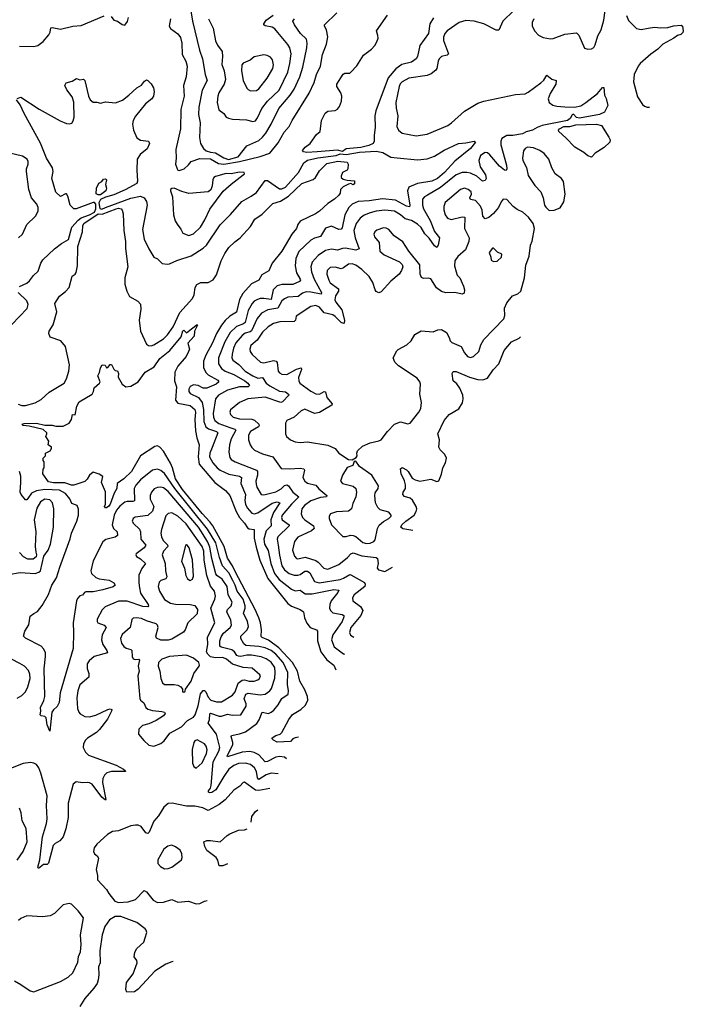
# Model space of a CAD drawing. Extents: x 1468344 to 1613994, y 525695 to 643861.
# Tile 420 of 427: x 1600407 to 1605893, y 617182 to 625318. Entities that reach past the tile are written whole.
import ezdxf

# ---------------------------------------------------------------- set-up
doc = ezdxf.new("R2010")
doc.units = 0

msp = doc.modelspace()

# ---------------------------------------------------------------- linework, layer by layer
at = {"layer": '0CON10XD'}
for points in [[(1601814.6, 625445), (1601834.7, 625305), (1601893.4, 625065), (1601918.2, 624995), (1601939.6, 624865), (1601956.2, 624815), (1601914.1, 624735), (1601886.8, 624595), (1601884.7, 624535), (1601899.6, 624465), (1601893.3, 624345), (1601900.9, 624295), (1601926.4, 624255), (1601949.1, 624235), (1601985, 624222.5), (1602025, 624218.9), (1602095, 624175.6), (1602134.1, 624164.1), (1602211.8, 624185), (1602284, 624276), (1602385, 624320), (1602413.9, 624346.1), (1602440.9, 624379.1), (1602486, 624454), (1602550, 624585), (1602644, 624695), (1602676, 624744), (1602722.7, 624845), (1602747.1, 624925), (1602781.2, 625085), (1602784, 625124), (1602776.8, 625156.8), (1602729.6, 625205), (1602680, 625275), (1602665.7, 625305), (1602680, 625325)], [(1600675, 625252.9), (1600745, 625238.5), (1600845, 625265.6), (1600915, 625271.4), (1601105, 625350)], [(1601652.5, 625325), (1601643.6, 625263.6), (1601652.5, 625245), (1601715, 625201.2), (1601735, 625171.2), (1601746.7, 625125), (1601750.9, 625030.9), (1601780.9, 624975), (1601790.4, 624935), (1601783.4, 624846.6), (1601760.8, 624775), (1601767.5, 624685), (1601740, 624575), (1601737.1, 624415), (1601696.7, 624245), (1601700.5, 624175), (1601695.4, 624125), (1601707.7, 624085), (1601714.8, 624074.8), (1601725, 624072.4), (1601767.5, 624085), (1601801.9, 624118.1), (1601825, 624147.5), (1601895, 624170), (1601985, 624168.2), (1602050.8, 624130.8), (1602095, 624124.8), (1602225, 624147), (1602395, 624186.7), (1602475, 624216.5), (1602545, 624301.4), (1602592.2, 624387.8), (1602635.6, 624435), (1602659.5, 624485), (1602799.4, 624710.6), (1602841.3, 624798.7), (1602861.8, 624865), (1602892.7, 624935), (1602909.2, 625029.2), (1602944.2, 625115), (1602954.3, 625175.7), (1602942.5, 625235), (1602925.7, 625265), (1602926.9, 625275), (1603030, 625375)], [(1601967.7, 625325), (1602005, 625248.8), (1602024.6, 625144.6), (1602043.3, 625106.7), (1602080.6, 625055), (1602084.5, 625015), (1602078.6, 624948.6), (1602096.9, 624895), (1602109.6, 624825), (1602098.5, 624785), (1602054.5, 624715), (1602044.5, 624685), (1602040, 624635), (1602054.3, 624574.3), (1602095, 624544), (1602115, 624513.3), (1602133, 624503), (1602165, 624496), (1602280.6, 624490.6), (1602335, 624476.5), (1602355, 624483.3), (1602373.8, 624506.2), (1602409.1, 624585), (1602454.8, 624645.2), (1602553.3, 624735), (1602625, 624885.7), (1602641.1, 624955), (1602650.3, 625035), (1602640.4, 625085), (1602624.2, 625114.2), (1602542.3, 625212.3), (1602515, 625242.7), (1602495.2, 625255.2), (1602435, 625268.6), (1602426, 625275), (1602424.3, 625285), (1602445.5, 625315), (1602503.2, 625356.8)], [(1604490.8, 625395), (1604400.8, 625305), (1604369.1, 625230.9), (1604345, 625231.1), (1604245, 625285.2), (1604165.2, 625305.2), (1604095, 625312.1), (1604040, 625295), (1603940.6, 625225), (1603920.9, 625205), (1603910.8, 625175), (1603911.1, 625145), (1603951.4, 625035), (1603941.2, 625025), (1603895, 625013.1), (1603874.6, 624995.4), (1603865.5, 624974.5), (1603856.7, 624915), (1603848.2, 624901.8), (1603808.2, 624871.8), (1603775, 624857.3), (1603623.8, 624835), (1603569.4, 624805), (1603553, 624787), (1603545, 624766.7), (1603515.5, 624635), (1603518.3, 624588.3), (1603532.5, 624525), (1603524, 624435), (1603538.8, 624405), (1603569.7, 624379.7), (1603685, 624359.4), (1603775, 624372.5), (1603945.3, 624444.7), (1603977.1, 624465), (1604085, 624562.5), (1604195, 624628.1), (1604245, 624644.4), (1604505, 624701.1), (1604585, 624705.6), (1604611.4, 624718.6), (1604715, 624796), (1604740.3, 624819.7), (1604765, 624860), (1604805, 624826), (1604842.5, 624815), (1604838.6, 624785), (1604792, 624708), (1604775.6, 624665), (1604783.3, 624635), (1604815, 624612.9), (1604846.3, 624603.7), (1604915, 624596.9), (1604995, 624596), (1605045, 624607.1), (1605087.2, 624632.8), (1605185, 624709.2), (1605225, 624756.7), (1605235, 624757.5), (1605241.2, 624695), (1605255.8, 624665.8), (1605268.3, 624608.3), (1605242.5, 624555), (1605200.8, 624535), (1605035, 624503.7), (1605009.9, 624509.9), (1604985, 624536.2), (1604975, 624531.2), (1604958.3, 624501.7), (1604935, 624486.2), (1604725, 624444.3), (1604685, 624426.7), (1604647.5, 624405), (1604595, 624390.8), (1604565, 624375.5), (1604485, 624360), (1604435, 624359.8), (1604394.2, 624335), (1604385.3, 624315), (1604384.8, 624284.8), (1604430.7, 624115), (1604433.4, 624086.6), (1604427.5, 624072.5), (1604415, 624074.4), (1604375, 624107.3), (1604295, 624202.5), (1604275, 624217.3), (1604255, 624220), (1604217.5, 624195), (1604203.5, 624155), (1604215, 624103.1), (1604257.2, 624035), (1604262.4, 624005), (1604255, 623988.5), (1604234.4, 623985), (1604185.6, 624025.6), (1604135, 624049.5), (1604103.3, 624056.7), (1604065, 624055.4), (1604015, 624035.4), (1603885, 623930.3), (1603778, 623868), (1603754.3, 623855), (1603737.8, 623835), (1603736.2, 623785), (1603745, 623754.3), (1603799.7, 623659.7), (1603837.5, 623567.5), (1603878.5, 623515), (1603867.7, 623455), (1603855, 623436.2), (1603835, 623450), (1603792, 623512), (1603757.2, 623547.3), (1603725, 623600.9), (1603695, 623628.8), (1603645, 623659.4), (1603593.3, 623673.3), (1603555, 623705.3), (1603505, 623734.7), (1603425.8, 623744.2), (1603355, 623735.8), (1603305, 623722.8), (1603255, 623702.7), (1603221.7, 623678.3), (1603188.2, 623635), (1603170.3, 623575), (1603179.7, 623515), (1603214.3, 623425), (1603185, 623414.8), (1603100.9, 623429.1), (1603075, 623428.7), (1603035, 623413.8), (1602985, 623422.3), (1602935, 623411.9), (1602875, 623370.8), (1602825.2, 623314.8), (1602813.1, 623275), (1602819, 623235), (1602841.6, 623175), (1602901.3, 623065), (1602899.7, 623050.3), (1602815, 623067.4), (1602775, 623068.7), (1602745, 623057.8), (1602709.6, 623030.4), (1602625, 623024.1), (1602595, 623012.2), (1602575, 622995.4), (1602541.8, 622935), (1602459.3, 622920.7), (1602406.7, 622893.3), (1602370.1, 622849.9), (1602322, 622748), (1602310.9, 622739.1), (1602272.3, 622727.7), (1602245, 622709.2), (1602195, 622646.9), (1602175.8, 622605), (1602162.4, 622555), (1602161.1, 622525), (1602170, 622505), (1602219.6, 622469.6), (1602272.3, 622415), (1602335, 622374.2), (1602375, 622356.9), (1602415, 622361.5), (1602444.7, 622315), (1602475, 622293.2), (1602555, 622248.7), (1602605, 622242.2), (1602628.6, 622225), (1602632.5, 622215), (1602578.9, 622161.1), (1602565, 622154.6), (1602435, 622197.8), (1602293.8, 622185), (1602225.3, 622154.7), (1602148.9, 622095), (1602144.4, 622075), (1602148.9, 622055), (1602170.8, 622035), (1602225, 622019.5), (1602325, 622018), (1602347.8, 622007.8), (1602383.3, 621975), (1602386.9, 621965), (1602381.4, 621955), (1602314.5, 621915), (1602297.3, 621885), (1602299.2, 621845), (1602311.8, 621805), (1602325, 621781.9), (1602348, 621762), (1602415, 621732), (1602498.6, 621705), (1602568.3, 621608.3), (1602635.4, 621605.4), (1602725, 621612.5), (1602755.4, 621605.4), (1602762, 621595), (1602748.9, 621535), (1602765, 621504.3), (1602785, 621487.5), (1602855, 621471.1), (1602881, 621441), (1602946, 621385), (1602942.5, 621375), (1602895, 621370.4), (1602815, 621342.4), (1602760.4, 621305), (1602740, 621275), (1602734.6, 621235), (1602743.8, 621205), (1602762.9, 621185), (1602834.6, 621135), (1602840.4, 621115), (1602818.1, 621095), (1602706.7, 621043.3), (1602679.5, 621005), (1602663.1, 620935), (1602680, 620885), (1602695, 620867.1), (1602705, 620863.1), (1602765.7, 620875.7), (1602855, 620850), (1602875.6, 620835.6), (1602921.4, 620785), (1602955, 620776.9), (1603044.2, 620815.8), (1603116.2, 620873.8), (1603145, 620904.5), (1603165, 620912.7), (1603235, 620887.3), (1603354.6, 620874.6), (1603364.5, 620864.5), (1603371.1, 620825), (1603361.2, 620785), (1603373.3, 620773.3), (1603425, 620758.1), (1603488.9, 620794.2)], [(1602781.3, 624221.3), (1602753.8, 624225), (1602745, 624236.7), (1602766.4, 624263.6), (1602809.2, 624295), (1602860.5, 624369.5), (1602892, 624395), (1602901.5, 624485), (1602933, 624547), (1602955, 624563.1), (1603015, 624566.9), (1603035, 624578.6), (1603050.5, 624599.5), (1603067.7, 624645), (1603069.6, 624685), (1603061.5, 624715), (1603030, 624765), (1603030, 624785), (1603082, 624868), (1603095, 624875.7), (1603135, 624875.8), (1603145, 624884.2), (1603195, 624936.7), (1603249.1, 625025), (1603315.6, 625074.4), (1603343.8, 625106.2), (1603360.8, 625135), (1603369.2, 625165), (1603368.8, 625188.8), (1603356, 625225), (1603447.5, 625355)], [(1604657.1, 625325), (1604644.2, 625295), (1604644, 625265), (1604665, 625223.3), (1604695, 625191.2), (1604735, 625171.2), (1604795, 625159.2), (1604818.3, 625161.7), (1604912.4, 625197.6), (1605009.1, 625209.1), (1605030.3, 625190.3), (1605075, 625082.5), (1605105, 625073.8), (1605135, 625077.5), (1605153, 625087), (1605165, 625110), (1605185.7, 625185), (1605214.6, 625235.4), (1605237.3, 625315), (1605246.5, 625395)], [(1605423.8, 625353.8), (1605441.1, 625311.1), (1605505, 625244.2), (1605545, 625235.7), (1605603.3, 625246.7), (1605655, 625257.5), (1605705, 625252), (1605765.8, 625254.2), (1605812.3, 625267.7), (1605875, 625272.5), (1605887.5, 625265), (1605893.3, 625225), (1605888.8, 625211.2), (1605873.6, 625196.4), (1605845, 625186.2), (1605816.2, 625165), (1605725, 625117.1), (1605683.3, 625075), (1605625, 625032.5), (1605536.9, 624955), (1605521.1, 624935), (1605487.5, 624865), (1605480.5, 624805), (1605515, 624681.2), (1605555, 624618), (1605572.6, 624602.6), (1605595.4, 624595.4), (1605613.2, 624594)], [(1601163.8, 625345), (1601185, 625313.3), (1601215, 625306.7), (1601255, 625277.5), (1601275, 625272.5), (1601297.7, 625302.3), (1601307.1, 625335)], [(1603827, 625333), (1603798.6, 625285), (1603785.3, 625204.7), (1603716.2, 625103.8), (1603696.2, 625015), (1603685.9, 624994.1), (1603645, 624968.4), (1603565, 624948.9), (1603516.9, 624913.1), (1603452.8, 624837.2), (1603350.4, 624565), (1603342.3, 624525), (1603346, 624426), (1603337.3, 624365), (1603338.2, 624315), (1603330, 624295), (1603292.2, 624277.8), (1603226.8, 624263.2), (1603105, 624250.2), (1603075, 624229.6), (1603035, 624239.2), (1602865, 624224.8), (1602781.3, 624221.3)], [(1600405, 625098), (1600525, 625096.5), (1600555.9, 625104.1), (1600601.7, 625138.3), (1600647.4, 625192.6), (1600658.5, 625215), (1600665, 625250), (1600675, 625252.9)], [(1602315, 624730), (1602365, 624733.1), (1602385, 624747.1), (1602452.2, 624835), (1602500.5, 624915), (1602504.4, 624944.4), (1602497.2, 624987.2), (1602479.1, 625009.1), (1602452.4, 625022.4), (1602425, 625026.7), (1602345, 625012), (1602311.2, 624985), (1602255, 624959.4), (1602242.5, 624945), (1602240.4, 624895), (1602253.5, 624815), (1602283.6, 624753.6), (1602295, 624740), (1602315, 624730)], [(1600385, 624666.7), (1600415, 624678.8), (1600568.8, 624578.8), (1600741.7, 624481.7), (1600795, 624460.8), (1600815, 624458), (1600836.6, 624463.4), (1600848.7, 624481.3), (1600856.6, 624513.4), (1600855.4, 624635.4), (1600839.8, 624679.8), (1600797.3, 624737.3), (1600781.2, 624775), (1600790, 624795), (1600839.5, 624810.5), (1600877, 624833), (1600905, 624821.2), (1600935, 624826.7), (1600945, 624816.7), (1600975.4, 624685.4), (1600990, 624655), (1601015, 624635.8), (1601045, 624637.5), (1601075, 624628), (1601115, 624640.7), (1601197.6, 624632.4), (1601256.3, 624653.6), (1601308.1, 624695), (1601375, 624756), (1601415, 624776.7), (1601438.8, 624811.2), (1601455, 624820), (1601466.4, 624816.4), (1601495, 624787.5), (1601513.9, 624753.9), (1601518, 624725), (1601514, 624685), (1601499.2, 624665), (1601446.3, 624623.7), (1601365, 624522.2), (1601345.3, 624485), (1601338.2, 624455), (1601346.6, 624405), (1601375, 624342.2), (1601405, 624322.9), (1601472.5, 624315), (1601479.2, 624295), (1601460.2, 624249.8), (1601401.5, 624205), (1601377.1, 624165), (1601374.6, 624075), (1601381.8, 623985), (1601374.6, 623965), (1601279.1, 623910.9), (1601185, 623871.6), (1601115, 623852.1), (1601075, 623832.3), (1601062.5, 623805), (1601068.5, 623758.5), (1601085, 623751.6), (1601116.8, 623765), (1601325, 623844), (1601405, 623859.4), (1601435, 623847.1), (1601455.4, 623815.4), (1601460, 623785), (1601422.7, 623585), (1601434.6, 623504.6), (1601473.3, 623425), (1601515, 623356.7), (1601545, 623341.2), (1601585, 623302.5), (1601625, 623297.5), (1601645, 623300), (1601705, 623328.9), (1601825, 623365.5), (1601925, 623430), (1601950, 623455), (1602065, 623622.2), (1602150.3, 623709.7), (1602243.2, 623816.8), (1602321.2, 623858.8), (1602365, 623891.4), (1602435, 623990.6), (1602455, 623989.6), (1602555, 623919.1), (1602575, 623919.6), (1602605, 623935.4), (1602711.8, 624055), (1602756.8, 624135), (1602785, 624158.3), (1602872.8, 624177.2), (1603022, 624195), (1603055, 624209.1), (1603105, 624204.6), (1603216.9, 624223.1), (1603355, 624230.3), (1603410.4, 624220.4), (1603475, 624183.1), (1603527.5, 624177.5), (1603695, 624160.4), (1603775, 624167.2), (1603835, 624190.7), (1603915, 624240), (1604035, 624295.7), (1604095, 624299.6), (1604165, 624313.3), (1604175.4, 624305), (1604134.5, 624255), (1604005, 624149.1), (1603919.5, 624055), (1603862.4, 624005), (1603815, 623983.8), (1603696.8, 623963.2), (1603625, 623934.4), (1603611.8, 623905), (1603632.1, 623785), (1603628.5, 623771.5), (1603605, 623776.1), (1603515, 623827.9)], [(1600405, 623112), (1600465, 623141.4), (1600489.1, 623160.9), (1600520, 623205), (1600559.4, 623240.6), (1600581.4, 623305), (1600598.6, 623335), (1600695, 623425.8), (1600751.5, 623468.5), (1600809.1, 623500.9), (1600838.4, 623605), (1600889.1, 623660.9), (1600915, 623680.4), (1600985, 623705.3), (1601025, 623728.4), (1601036.8, 623755), (1601035.8, 623795), (1601025, 623808.4), (1601015, 623808.2), (1600875, 623755.5), (1600855, 623755.5), (1600822.8, 623785), (1600805, 623860), (1600795, 623878), (1600785, 623879.2), (1600745, 623858), (1600705, 623893.8), (1600671.9, 624005), (1600684.4, 624065), (1600678.2, 624095), (1600629.7, 624175), (1600578.5, 624298.5), (1600442.6, 624542.6), (1600410, 624615), (1600380.8, 624655)], [(1605135, 624181.2), (1605105, 624192), (1605071.7, 624221.7), (1604995.5, 624265.5), (1604922.6, 624342.6), (1604865, 624392.9), (1604862.2, 624405), (1604868.9, 624415), (1604905, 624435.3), (1604955, 624435.8), (1605005, 624448.4), (1605176, 624456), (1605216, 624445), (1605278.3, 624348.3), (1605288, 624325), (1605286.2, 624305), (1605238.8, 624261.2), (1605164.4, 624215.6), (1605135, 624181.2)], [(1600396.1, 623515), (1600428.9, 623545), (1600465.8, 623625), (1600538, 623695), (1600559.4, 623735), (1600558.6, 623765), (1600548.1, 623795), (1600503.1, 623845), (1600481.8, 623915), (1600464.3, 624065), (1600464.3, 624085), (1600478.1, 624125), (1600476.6, 624146.6), (1600468, 624165), (1600430.3, 624190.3), (1600324.2, 624215)], [(1604785, 623742), (1604825, 623744.4), (1604875, 623763.8), (1604906.2, 623813.8), (1604916.5, 623875), (1604901.7, 623981.7), (1604886.6, 624006.6), (1604834.2, 624045), (1604805.8, 624095), (1604782, 624165), (1604742.7, 624212.7), (1604706.9, 624236.9), (1604655, 624260), (1604605, 624265.8), (1604586.2, 624255), (1604572.5, 624235), (1604563.1, 624175), (1604567.1, 624155), (1604596.3, 624096.3), (1604611.4, 624031.4), (1604665, 623947.5), (1604714.5, 623894.5), (1604734.4, 623845), (1604746.6, 623786.6), (1604757.6, 623767.6), (1604785, 623742)], [(1600395, 622142.1), (1600425, 622131.2), (1600455, 622130.4), (1600535, 622152), (1600585, 622179.2), (1600650.8, 622239.2), (1600775, 622313.8), (1600795, 622349.5), (1600814.2, 622414.3), (1600819.7, 622465), (1600785, 622617.5), (1600746.2, 622665), (1600658.8, 622695), (1600648, 622725), (1600651.2, 622745), (1600683, 622797), (1600712.9, 622905), (1600698.3, 622971.7), (1600735.8, 623034.2), (1600785, 623070.8), (1600815, 623104), (1600841.2, 623198.8), (1600865, 623214.2), (1600875, 623230), (1600884.8, 623285), (1600887.1, 623445), (1600926.9, 623565), (1600929.1, 623615), (1600937.1, 623635), (1601055, 623713.5), (1601088.7, 623711.3), (1601204.2, 623755), (1601225, 623759.3), (1601245, 623755.5), (1601254.5, 623744.5), (1601261.5, 623715), (1601266.5, 623575), (1601281.6, 623485), (1601282.4, 623427.6), (1601300, 623275), (1601275.7, 623185), (1601275, 623132.5), (1601293.6, 623073.6), (1601315, 623031.2), (1601383, 622993), (1601405, 622967.5), (1601409.5, 622925), (1601393.6, 622835), (1601404.5, 622745.5), (1601455, 622636.7), (1601472.5, 622625), (1601495, 622624.4), (1601515, 622632.2), (1601595, 622681.8), (1601628.5, 622715), (1601675, 622780), (1601730.9, 622899.1), (1601834.7, 623015.3), (1601848.5, 623045), (1601857.5, 623105), (1601871.1, 623128.9), (1601905, 623147.1), (1601965, 623147.8), (1602005, 623169.5), (1602035, 623210), (1602072.3, 623325), (1602101.5, 623385), (1602135.3, 623434.7), (1602185, 623482.9), (1602229.1, 623515), (1602315, 623610.4), (1602350.4, 623669.6), (1602410.2, 623709.8), (1602499.5, 623800.5), (1602562.2, 623817.8), (1602629.1, 623860.9), (1602738.9, 623965), (1602833.4, 623996.6), (1602851.5, 624015), (1602885, 624068.6), (1602945, 624130.6), (1603038.2, 624148.2), (1603115, 624140), (1603121.2, 624125), (1603120, 624085), (1603113.8, 624075), (1603075.9, 624054.1), (1603064.4, 624025), (1603064.6, 624014.6), (1603081.2, 624001.2), (1603115, 623991.4), (1603175, 623986.9), (1603175, 623962), (1603165, 623954.3), (1603145, 623963.6), (1603125, 623960), (1603082.4, 623937.6), (1603058.2, 623915), (1603055.5, 623885), (1603045, 623868.6), (1603009.2, 623835), (1602955, 623800), (1602885, 623736.2), (1602852.9, 623715), (1602725.8, 623654.2), (1602705.8, 623625), (1602695, 623593.3), (1602657.5, 623545), (1602574.4, 623405), (1602494.2, 623305.8), (1602467, 623243), (1602408.9, 623211.1), (1602384.5, 623165.5), (1602324.4, 623135.6), (1602250.8, 623055), (1602224.7, 623005), (1602198.8, 622901.2), (1602145, 622868.2), (1602106.5, 622833.5), (1602075.8, 622795), (1602033.3, 622725), (1602001.8, 622648.2), (1601944.6, 622545), (1601925.7, 622495.7), (1601925.5, 622445), (1601945, 622403.3), (1601965, 622383.2), (1602045, 622339.4), (1602052.9, 622325), (1602030, 622305), (1601955, 622274.3), (1601925, 622272.7), (1601882.5, 622295), (1601845, 622300), (1601815, 622286.5), (1601805.4, 622265), (1601806.2, 622245), (1601815, 622230), (1601885.2, 622195.2), (1601914.2, 622154.2), (1601927.4, 622097.4), (1601928.9, 621998.9), (1601944.7, 621955), (1601966.5, 621936.5), (1602034.4, 621915), (1602043.8, 621905), (1601998.3, 621781.7), (1601980, 621735), (1601976.9, 621705), (1602004.6, 621655), (1602040, 621615), (1602065.2, 621595.2), (1602135, 621562.3), (1602225, 621545.9), (1602240.5, 621535), (1602235.3, 621485), (1602274.2, 621395), (1602268.6, 621345), (1602272.4, 621315), (1602286.8, 621285), (1602325, 621239.5), (1602345, 621233.6), (1602375, 621242.5), (1602495, 621323.6), (1602535, 621333.7), (1602556.5, 621325), (1602504.9, 621245.1), (1602483.7, 621185), (1602485.2, 621134.8), (1602444.2, 621095), (1602424, 621025), (1602430.5, 620985), (1602461.4, 620931.4), (1602483.2, 620825), (1602512.5, 620742.5), (1602551.4, 620691.4), (1602655, 620611.1), (1602685, 620598.8), (1602725, 620603.6), (1602768, 620575), (1602824.4, 620574.4), (1603005, 620610.7), (1603046, 620605), (1603038, 620585), (1602981.8, 620515), (1602970, 620485), (1602968.9, 620455), (1602975.8, 620435), (1602995, 620416.9), (1603073.8, 620403.8), (1603085.5, 620395.5), (1603085.6, 620385), (1603072.7, 620345), (1602994.7, 620235), (1602984.7, 620195), (1603005.4, 620135), (1603085, 620076.8), (1603091.6, 620074.7)], [(1601805, 623534.4), (1601845, 623548.1), (1601901.1, 623605), (1601938.2, 623665), (1601978.3, 623751.7), (1602089.2, 623900.8), (1602155, 623959.5), (1602255.6, 624035), (1602264.4, 624045), (1602262, 624055), (1602225, 624058.4), (1602155, 624044.6), (1602115, 624047), (1602025, 624023.6), (1602012.3, 624015), (1602002.3, 623995), (1601997.5, 623945), (1601986.8, 623913.2), (1601964.2, 623895.8), (1601805, 623883.2), (1601747.4, 623897.4), (1601685, 623927.3), (1601665, 623924.2), (1601654.3, 623915), (1601654.2, 623905), (1601669.2, 623855), (1601678.6, 623705), (1601692.5, 623655), (1601707.8, 623627.8), (1601738.3, 623588.3), (1601755, 623554), (1601805, 623534.4)], [(1601055, 623870.7), (1601038.9, 623878.9), (1601042.8, 623927.2), (1601061.9, 623968.1), (1601085, 623981.2), (1601099.1, 624000.9), (1601115, 624004.2), (1601124.4, 623994.4), (1601116, 623955), (1601125.7, 623925), (1601119.1, 623905), (1601075, 623871.6), (1601055, 623870.7)], [(1603155, 621680), (1603189.3, 621700.7), (1603196.1, 621713.9), (1603193.8, 621735), (1603200, 621755), (1603241.2, 621795), (1603305, 621821.4), (1603375, 621836.9), (1603395, 621847.1), (1603446.9, 621915), (1603506.2, 621975), (1603555, 621994.2), (1603615, 621978.8), (1603635, 621983.8), (1603708, 622075), (1603724, 622105), (1603727.5, 622155), (1603715.8, 622225), (1603721.2, 622305), (1603715.9, 622325.9), (1603693.3, 622355), (1603538.6, 622458.6), (1603507.4, 622487.4), (1603494.4, 622525), (1603525, 622580.8), (1603537.2, 622592.8), (1603608.8, 622631.2), (1603644.2, 622665), (1603675, 622716), (1603725, 622746.5), (1603825, 622739.4), (1603865, 622755.6), (1603895, 622756.7), (1603935, 622731.9), (1603958.1, 622691.9), (1603965.6, 622665), (1603979.4, 622649.4), (1604057.6, 622617.6), (1604084.4, 622565), (1604108, 622535), (1604135, 622525.6), (1604160, 622535), (1604201.9, 622575), (1604218.1, 622631.9), (1604243.3, 622675), (1604408.1, 622845), (1604417.6, 622872.4), (1604415.7, 622935), (1604435, 622978), (1604480.8, 623035), (1604525, 623051.8), (1604549.5, 623075), (1604579.6, 623185), (1604590.1, 623289.9), (1604618.8, 623365), (1604630.5, 623455), (1604642.5, 623487.5), (1604662.9, 623592.9), (1604651.1, 623635), (1604613.5, 623685), (1604567.1, 623727.1), (1604520.9, 623750.9), (1604487.5, 623775), (1604435, 623832), (1604405, 623836.2), (1604386.8, 623813.2), (1604365.7, 623765), (1604324.7, 623715.3), (1604285, 623682.5), (1604255, 623671.9), (1604234.6, 623694.6), (1604231.1, 623745), (1604217.3, 623777.3), (1604175, 623823.6), (1604133.4, 623833.4), (1604128.8, 623845), (1604141.5, 623875), (1604138.9, 623895), (1604115, 623914.3), (1604085, 623927.1), (1604051.4, 623915), (1603925, 623807.1), (1603912.2, 623775), (1603914.3, 623745.7), (1603924.6, 623704.6), (1603945, 623679.2), (1603975, 623666.7), (1604065, 623688.6), (1604086.7, 623685), (1604084, 623594), (1604123.9, 623515), (1604119.6, 623485), (1604092.4, 623417.6), (1604029.4, 623360.6), (1604004.4, 623325), (1604001.8, 623285), (1604015.4, 623235.4), (1604025, 623207.5), (1604045.6, 623185), (1604075, 623116.2), (1604083.3, 623085), (1604081.4, 623058.6), (1604065, 623050), (1604005, 623063.3), (1603928.7, 623061.3), (1603895, 623072.3), (1603851.7, 623101.7), (1603806.3, 623176.3), (1603785, 623181.4), (1603745, 623179.4), (1603727.4, 623187.4), (1603717.5, 623215), (1603715, 623293.3), (1603624.5, 623404.5), (1603575, 623482.5), (1603502.5, 623532.5), (1603460, 623585), (1603436.2, 623596.2), (1603415, 623597.5), (1603360.2, 623579.8), (1603344.2, 623565), (1603335.7, 623545), (1603339.2, 623525), (1603377.9, 623477.9), (1603385, 623406.2), (1603420, 623375), (1603546.3, 623316.3), (1603568, 623295), (1603574.3, 623275), (1603564.4, 623245), (1603543.3, 623215), (1603475, 623158.5), (1603395, 623068.1), (1603375, 623060.5), (1603355, 623071.1), (1603344.7, 623084.7), (1603325.3, 623145.3), (1603295, 623195.7), (1603234.3, 623255), (1603185, 623288.9), (1603155, 623299.5), (1603125, 623297.8), (1603083.7, 623266.3), (1603065, 623259.4), (1603015, 623274.4), (1602975, 623270), (1602948.6, 623245), (1602945.6, 623215), (1602961.8, 623165), (1602974.4, 623145), (1603041.4, 623095), (1603041.4, 623075), (1603018.9, 623035), (1603012.8, 623002.8), (1603019.4, 622985), (1603070.4, 622920.4), (1603092.9, 622835), (1603090, 622810), (1603085, 622806.7), (1603065, 622815.8), (1603015.6, 622865), (1602995, 622877.9), (1602925, 622894.5), (1602885, 622943.6), (1602855, 622957.1), (1602815, 622947.8), (1602692.7, 622867.3), (1602687.5, 622835), (1602675, 622825.4), (1602557.4, 622822.6), (1602505, 622806.8), (1602459.9, 622780.1), (1602413.9, 622735), (1602370.1, 622669.9), (1602317.8, 622625), (1602309.5, 622595), (1602313.5, 622575), (1602330.1, 622550.1), (1602397.8, 622487.8), (1602425, 622483.8), (1602505, 622502.5), (1602526.5, 622496.5), (1602534.6, 622484.6), (1602543.1, 622415), (1602555, 622399.2), (1602575, 622388.1), (1602615, 622385.5), (1602695, 622430.9), (1602735, 622441.2), (1602737, 622427), (1602712.4, 622362.4), (1602713.6, 622335), (1602723.5, 622313.5), (1602815, 622247.5), (1602855, 622226.5), (1602885, 622224.7), (1602925, 622245.5), (1602934.2, 622244.2), (1602946.5, 622195), (1602991.4, 622145), (1602987.6, 622132.4), (1602927, 622097), (1602885, 622071.1), (1602845, 622064.4), (1602765, 622100.8), (1602735, 622085.6), (1602675, 622034.5), (1602616.2, 622005), (1602605.6, 621984.4), (1602605.6, 621895), (1602611.9, 621875), (1602645, 621845.7), (1602685, 621830), (1602725, 621824.3), (1602785, 621828.9), (1602953.5, 621803.5), (1603015.6, 621775.6), (1603046.2, 621735), (1603125, 621682.5), (1603155, 621680)], [(1603515, 623827.9), (1603405, 623839), (1603295, 623821.2), (1603205, 623817.1), (1603155, 623794.5), (1603127.8, 623765), (1603096, 623705), (1603072.2, 623597.8), (1603065, 623586.7), (1603044.6, 623585.4), (1602985, 623610.9), (1602936.2, 623595), (1602895, 623527.8), (1602845, 623513.8), (1602815, 623496.5), (1602715, 623401.4), (1602690.4, 623345), (1602685.4, 623285), (1602694.5, 623225), (1602725.8, 623174.2), (1602728.1, 623165), (1602721.4, 623155), (1602665, 623130), (1602575, 623129.5), (1602535, 623118), (1602503.4, 623085), (1602485.4, 623005), (1602424.7, 623014.7), (1602395, 623014.7), (1602372.9, 623007.1), (1602345, 622990.8), (1602327.9, 622972.1), (1602296.3, 622915), (1602270.5, 622815), (1602256.1, 622803.9), (1602198.1, 622781.9), (1602147.3, 622732.7), (1602102.9, 622657.1), (1602051.6, 622525), (1602049.4, 622475), (1602075.2, 622435.2), (1602105, 622414.8), (1602176.8, 622386.8), (1602267.8, 622335), (1602294.2, 622315), (1602306.5, 622295), (1602296.2, 622283.8), (1602225, 622283.8), (1602125, 622255.7), (1602051.8, 622215), (1602025.4, 622185), (1602007.1, 622065), (1602009.2, 622035), (1602020.8, 622005), (1602052, 621982), (1602145, 621947.5), (1602184.3, 621935), (1602192.9, 621925), (1602156.1, 621855), (1602140.8, 621805), (1602134.6, 621745), (1602145, 621700.8), (1602155.7, 621685), (1602187.5, 621665), (1602364, 621595), (1602373.5, 621585), (1602372.4, 621555), (1602359.2, 621505), (1602360.6, 621480.6), (1602368.2, 621455), (1602401.9, 621395), (1602425, 621390.7), (1602525, 621416.7), (1602567.7, 621442.3), (1602595, 621469.6), (1602615, 621475.5), (1602628.9, 621465), (1602664.3, 621414.3), (1602715.8, 621375.8), (1602653.3, 621315), (1602578.2, 621225), (1602572.4, 621205), (1602576.2, 621185), (1602634.5, 621145), (1602635.6, 621135), (1602542.3, 621045), (1602535.4, 621024.6), (1602545, 620976.2), (1602554.4, 620894.4), (1602573.8, 620805), (1602595, 620771.3), (1602635, 620741.9), (1602675, 620729.2), (1602705, 620728.4), (1602726, 620734), (1602765, 620759.7), (1602785, 620760.3), (1602806.1, 620746.1), (1602845, 620676.5), (1602883.8, 620663.8), (1603055, 620693.2), (1603085, 620703.1), (1603135, 620732.5), (1603145, 620731.8), (1603257, 620667), (1603263.8, 620655), (1603259.1, 620635), (1603173.3, 620565), (1603158.3, 620541.7), (1603161.4, 620515), (1603225, 620469.1), (1603242.5, 620435), (1603227.3, 620395), (1603145.8, 620295), (1603132.3, 620255), (1603140.9, 620230.9), (1603168.2, 620216.9)], [(1604325, 623320), (1604355, 623323.8), (1604390, 623355), (1604391.7, 623381.7), (1604355.9, 623395.9), (1604325, 623430), (1604315, 623430), (1604287.5, 623395), (1604303.3, 623355), (1604305, 623330), (1604325, 623320)], [(1600277.9, 622732.1), (1600467.7, 622932.3), (1600476.6, 622963.4), (1600466.5, 622995), (1600394, 623065)], [(1602713.2, 619388.6), (1602685, 619384.7), (1602665.3, 619374.7), (1602645, 619353.5), (1602535, 619349.4), (1602504, 619365), (1602493.8, 619375), (1602493.3, 619385), (1602525, 619404.4), (1602560, 619415), (1602573.3, 619426.7), (1602630.9, 619535), (1602663.3, 619576.7), (1602732.2, 619617.8), (1602769.1, 619655), (1602788.8, 619695), (1602786.4, 619725), (1602765, 619779.5), (1602723, 619853), (1602704, 619935), (1602661.9, 620005), (1602548.8, 620128.8), (1602465, 620190.9), (1602412.7, 620212.7), (1602402.5, 620222.5), (1602404.8, 620275), (1602397, 620335), (1602384.3, 620375), (1602354.8, 620445), (1602188.7, 620758.7), (1602166.3, 620806.3), (1602125, 620867.3), (1602097.7, 620965), (1602004.4, 621134.4), (1601980.1, 621170.1), (1601915, 621238.1), (1601751.5, 621435), (1601696.1, 621525), (1601670.8, 621615), (1601653.4, 621653.4), (1601595, 621753.3), (1601565, 621784.4), (1601545, 621795.5), (1601525, 621791.9), (1601406.7, 621715), (1601331.4, 621585), (1601266.7, 621523.3), (1601212.5, 621485), (1601210.6, 621445), (1601188.9, 621405), (1601155.7, 621315), (1601145, 621297.1), (1601125, 621285.5), (1601115, 621285.7), (1601108.5, 621295), (1601116.9, 621315), (1601115.5, 621415.5), (1601082.5, 621495), (1601093, 621543), (1601063.9, 621563.9), (1601015, 621580), (1600984.6, 621555.4), (1600965, 621522.5), (1600945, 621502.5), (1600855, 621472.2), (1600835, 621471.8), (1600780.7, 621490.7), (1600685, 621491.2), (1600645, 621498.8), (1600597.5, 621565), (1600600, 621605), (1600610, 621615), (1600610, 621665), (1600600, 621675), (1600600, 621695), (1600620, 621715), (1600620, 621735), (1600660, 621755), (1600670, 621775), (1600670, 621785), (1600642.5, 621805), (1600647.5, 621835), (1600623.3, 621875), (1600632.5, 621895), (1600630, 621905), (1600600.5, 621930.5), (1600485, 621958), (1600435, 621964), (1600427.5, 621975), (1600445, 621981.2), (1600545, 621984.3), (1600613.6, 621966.4), (1600646.4, 621966.4), (1600675, 621967.5), (1600705, 621958.8), (1600765, 621960), (1600815.9, 621984.1), (1600833.8, 622015), (1600843.9, 622056.1), (1600865.8, 622054.2), (1600879.5, 622125), (1600899.7, 622160.3), (1601005, 622223.3), (1601016.7, 622245), (1601021.2, 622275), (1601067.5, 622315), (1601072.5, 622325), (1601052.5, 622375), (1601067, 622403), (1601075, 622440), (1601090, 622465), (1601113, 622463), (1601125, 622440), (1601136.4, 622443.6), (1601155, 622470), (1601165, 622470), (1601185, 622430), (1601195, 622420), (1601216.1, 622416.1), (1601222.5, 622395), (1601221.2, 622365), (1601255.4, 622305.4), (1601285, 622285.5), (1601325, 622290.4), (1601385, 622324.4), (1601444.6, 622405.4), (1601519.6, 622450.4), (1601565, 622518.1), (1601648, 622585), (1601742.3, 622697.7), (1601755, 622747.5), (1601765, 622752.5), (1601785, 622731.2), (1601827.1, 622762.9), (1601875, 622800), (1601877.5, 622795), (1601851.2, 622745), (1601848.3, 622701.7), (1601797.5, 622645), (1601810, 622595), (1601803.3, 622575), (1601783.8, 622535), (1601714.4, 622455.6), (1601690, 622405), (1601686, 622335), (1601704.4, 622284.4), (1601694.1, 622175), (1601715, 622148.7), (1601815, 622129.8), (1601855, 622097.5), (1601860.7, 622075), (1601855.6, 622014.4), (1601860.1, 621920.1), (1601871.7, 621861.7), (1601891.3, 621805), (1601882.2, 621705), (1601889.5, 621645), (1602019.2, 621495), (1602107.1, 621427.1), (1602145.5, 621385), (1602197, 621255), (1602225, 621203.3), (1602265, 621157.3), (1602289, 621119), (1602305, 621110.7), (1602345.7, 621105), (1602346.2, 621035), (1602360.5, 620960.5), (1602392.8, 620852.8), (1602459.2, 620699.2), (1602625, 620494.7), (1602655, 620471.2), (1602725, 620444.4), (1602754.4, 620425), (1602760.5, 620375), (1602780.4, 620330.4), (1602808.1, 620295), (1602860, 620275), (1602867.8, 620265), (1602870, 620185), (1602896.7, 620095), (1602945, 620027.3), (1603003.8, 619983.8), (1603021.5, 619944.8)], [(1603657.8, 621098.2), (1603575, 621111.1), (1603556.9, 621125), (1603567.5, 621145), (1603600, 621175), (1603666.8, 621225), (1603685, 621254.3), (1603689.6, 621275), (1603685.3, 621295.3), (1603655, 621348.6), (1603635.3, 621365.3), (1603587.3, 621377.3), (1603573.8, 621395), (1603576.4, 621415), (1603595.3, 621445), (1603597.2, 621475), (1603588.4, 621508.4), (1603561.1, 621565), (1603554.3, 621605.7), (1603568.3, 621618.3), (1603605, 621597.5), (1603619.2, 621585), (1603650.7, 621530.7), (1603676.7, 621515), (1603715.3, 621504.7), (1603805, 621521.1), (1603855, 621501.2), (1603872.3, 621507.7), (1603895, 621563.3), (1603905.4, 621614.6), (1603926.4, 621655), (1603934.4, 621695), (1603921.9, 621725), (1603882.9, 621765), (1603871.4, 621785), (1603878.6, 621845), (1603864.4, 621895), (1603915, 622005.8), (1603957.5, 622055), (1604037.2, 622102.8), (1604067.2, 622152.8), (1604073.3, 622185), (1604070.5, 622215), (1604045, 622272.5), (1604019.6, 622309.6), (1603991.1, 622335), (1603982.2, 622395), (1603990.3, 622409.7), (1604015, 622412.2), (1604125, 622363.4), (1604195, 622343.6), (1604235, 622340.8), (1604275, 622355.8), (1604322.5, 622425), (1604367.5, 622475), (1604412.7, 622585), (1604473.2, 622656.8), (1604535, 622685.4), (1604548.5, 622697)], [(1603275, 620990), (1603305, 620993.8), (1603333.8, 621006.2), (1603345, 621020.8), (1603364.4, 621115), (1603378.5, 621141.5), (1603415, 621172.7), (1603459.2, 621195), (1603477.5, 621215), (1603478, 621225), (1603458.3, 621248.3), (1603387.5, 621267.5), (1603366.6, 621286.6), (1603349.5, 621325), (1603341.8, 621385), (1603345, 621408.8), (1603370.8, 621445), (1603372, 621465), (1603317.1, 621555), (1603216.7, 621625), (1603185, 621670), (1603171.7, 621668.3), (1603160, 621635), (1603113.6, 621616.4), (1603075, 621553.8), (1603058, 621505), (1603076.6, 621486.6), (1603165, 621463.3), (1603185.5, 621445), (1603190, 621415), (1603184.6, 621375.4), (1603160.5, 621319.5), (1603149.5, 621275), (1603125, 621257.9), (1603025, 621252.2), (1602976.7, 621235), (1602966, 621215), (1602964.3, 621195), (1602983.8, 621143.8), (1603078.3, 621048.3), (1603105, 621047.1), (1603142.1, 621057.9), (1603165, 621055.5), (1603185, 621047.1), (1603245, 620997.9), (1603275, 620990)], [(1602612.6, 619210.1), (1602595, 619223.4), (1602555, 619228.4), (1602525, 619225.4), (1602455, 619188.2), (1602436.7, 619186.7), (1602383.8, 619243.8), (1602345, 619263.6), (1602310.1, 619270.1), (1602245, 619265.6), (1602125, 619226.7), (1602122.5, 619235), (1602168.1, 619325), (1602169.2, 619345), (1602154.6, 619395), (1602157.8, 619402.2), (1602225, 619415.9), (1602275, 619433.5), (1602368.3, 619501.7), (1602387.4, 619532.6), (1602410.8, 619595), (1602464.6, 619585.4), (1602485, 619595.5), (1602507.4, 619612.6), (1602544.1, 619655.9), (1602575, 619708.9), (1602625.5, 619744.5), (1602628.5, 619771.5), (1602620.3, 619825), (1602623.9, 619925), (1602585.8, 620005.8), (1602525, 620074.3), (1602485, 620104.8), (1602435, 620127), (1602385, 620137.9), (1602277.7, 620147.7), (1602260.9, 620160.9), (1602236.2, 620205), (1602234.5, 620225), (1602288, 620275), (1602297.8, 620305), (1602290.9, 620345), (1602257.8, 620415), (1602271.7, 620455), (1602271.3, 620475), (1602255, 620529.6), (1602204.8, 620595), (1602189.5, 620645), (1602168, 620685), (1602135, 620748.6), (1602084.1, 620804.1), (1602059, 620875), (1602028.6, 620995), (1601959.5, 621109.5), (1601688.8, 621445), (1601605, 621568.9), (1601575, 621593.9), (1601545, 621603.9), (1601504.8, 621595.2), (1601405, 621515.3), (1601367.4, 621472.6), (1601354.2, 621445), (1601356.6, 621343.4), (1601342.5, 621337.5), (1601295, 621337.8), (1601275, 621330), (1601235, 621298.7), (1601208.1, 621265), (1601187.3, 621225), (1601172.2, 621145), (1601182.9, 621115), (1601212.5, 621085), (1601215.7, 621055), (1601197.5, 621042.5), (1601117.7, 621022.3), (1601095, 621002.5), (1601013.7, 620846.3), (1600994.2, 620765), (1601001.4, 620741.4), (1601035, 620709.6), (1601065, 620697.1), (1601146.2, 620686.2), (1601185.5, 620665.5), (1601196.7, 620645), (1601178.3, 620631.7), (1601095, 620606.8), (1601015, 620590.4), (1600955, 620590.9), (1600942.5, 620585), (1600925, 620563.8), (1600905, 620556), (1600885, 620534.2), (1600877.3, 620515), (1600849.2, 620335), (1600852.7, 620255), (1600847.7, 620122.3), (1600742.2, 619755), (1600732, 619675), (1600717.3, 619642.7), (1600685.6, 619614.4), (1600673.3, 619595), (1600655, 619440), (1600635, 619492.5), (1600625, 619548.8), (1600615, 619558.8), (1600585, 619566.7), (1600576.7, 619575), (1600582.5, 619605), (1600577.5, 619635), (1600607.3, 619692.7), (1600616, 619725), (1600608.8, 619955), (1600621.5, 620055), (1600619.5, 620085), (1600607.3, 620117.3), (1600585, 620140.6), (1600455, 620207.5), (1600438.8, 620225), (1600450, 620265), (1600482.1, 620317.9), (1600492.1, 620387.9), (1600525, 620410.8), (1600555, 620428.6), (1600593.9, 620476.1), (1600645, 620569.5), (1600673.9, 620645), (1600711.9, 620705), (1600737.8, 620795), (1600825, 621028.6), (1600835.8, 621075), (1600880, 621175), (1600893.6, 621225), (1600893, 621273), (1600882.7, 621302.7), (1600838.9, 621318.9), (1600820.1, 621360.1), (1600785, 621403.4), (1600735, 621429.8), (1600615, 621434.9), (1600544.5, 621425.5), (1600504.8, 621405.2), (1600475, 621360.8), (1600465, 621350), (1600455, 621350.8), (1600420, 621395), (1600411.4, 621415), (1600415, 621492.5), (1600415.5, 621545.5), (1600405.2, 621585)], [(1602542.5, 619085.8), (1602485, 619090.9), (1602445, 619077.9), (1602385, 619039.7), (1602372, 619052), (1602363.8, 619105), (1602346.9, 619136.9), (1602313.8, 619163.8), (1602274.2, 619174.2), (1602215, 619170.4), (1602176.2, 619155), (1602135, 619124), (1602094.7, 619065), (1602027.5, 618955), (1601995, 618931.5), (1601975, 618929.4), (1601967.5, 618935), (1601966.9, 618945), (1601983.3, 618966.7), (1601990.5, 618989.5), (1602006.9, 619185), (1602053.4, 619275), (1602060.5, 619305), (1602034.7, 619414.8), (1601965.4, 619505), (1601974.7, 619535), (1601977.5, 619582.5), (1601985, 619588.2), (1602055, 619562.6), (1602076.3, 619563.7), (1602125, 619580.3), (1602165, 619570.9), (1602235, 619574), (1602280.4, 619645), (1602279.2, 619665), (1602261.9, 619705), (1602277.5, 619745), (1602295, 619752.7), (1602395, 619739.4), (1602435.2, 619744.8), (1602475, 619773.1), (1602488.7, 619791.3), (1602516, 619876), (1602520, 619925), (1602515.8, 619965), (1602485, 620007.8), (1602445, 620037.5), (1602403.3, 620053.3), (1602323.5, 620066.5), (1602285, 620066.7), (1602235, 620056.3), (1602215, 620059.2), (1602201.5, 620065), (1602183.7, 620093.7), (1602161, 620111), (1602071.9, 620131.9), (1602060.5, 620140.5), (1602061, 620185), (1602072.6, 620217.4), (1602092.4, 620247.6), (1602146.7, 620295), (1602158.8, 620315), (1602152.5, 620355), (1602118.2, 620425), (1602126.2, 620445), (1602156.2, 620475), (1602162.3, 620505), (1602131.1, 620565), (1602122.8, 620635), (1602080, 620695), (1602035.9, 620725.9), (1602027.9, 620737.9), (1601995.2, 620865), (1601978.6, 620958.6), (1601961.1, 621001.1), (1601923.6, 621063.6), (1601883.8, 621125), (1601635, 621418.2), (1601595, 621449.4), (1601575, 621455.8), (1601545, 621453.4), (1601518.5, 621441.5), (1601496.2, 621415), (1601484.6, 621385), (1601484.7, 621355), (1601516, 621295), (1601505, 621258.1), (1601467.6, 621222.4), (1601362.4, 621207.6), (1601344.4, 621195), (1601336.7, 621175), (1601346.9, 621155), (1601397.4, 621107.4), (1601404.6, 621085), (1601407.9, 621025), (1601450.5, 620975), (1601436.5, 620955), (1601368.8, 620905), (1601366.2, 620895), (1601372.1, 620882.1), (1601405, 620862.7), (1601445.6, 620825), (1601416, 620784), (1601392.4, 620727.6), (1601390.8, 620665), (1601396.6, 620623.4), (1601405, 620578.6), (1601468.5, 620485), (1601472.2, 620475), (1601466.2, 620465), (1601425, 620470.2), (1601295, 620513.3), (1601225, 620513.3), (1601114.3, 620465), (1601089.8, 620440.2), (1601047.5, 620365), (1601046, 620346), (1601053.8, 620335), (1601106, 620315), (1601121.9, 620295), (1601090, 620235), (1601083.8, 620195), (1601095.3, 620155), (1601127.3, 620105), (1601132, 620085), (1601022.8, 620057.2), (1600980.3, 620019.7), (1600963.4, 619996.6), (1600964.2, 619955.8), (1600978.9, 619915), (1600977.8, 619885), (1600905, 619821.4), (1600886.3, 619773.6), (1600880, 619715), (1600886, 619626), (1600894.5, 619595), (1600907.5, 619582.5), (1600945, 619561.5), (1600985, 619558.2), (1601035, 619572.3), (1601135, 619619.1), (1601155, 619624), (1601168.8, 619618.8), (1601167.1, 619605), (1601132, 619538), (1601066.9, 619453.1), (1601041.7, 619428.3), (1600967.8, 619382.2), (1600950.8, 619365), (1600934, 619335), (1600932, 619305), (1600950.8, 619265), (1600975, 619241.9), (1601205, 619158.2), (1601266.2, 619125), (1601280, 619115), (1601282.5, 619105), (1601165, 619105.3), (1601126.7, 619093.3), (1601107.8, 619075), (1601095, 619046.7), (1601091.5, 619015), (1601118.8, 618875), (1601115, 618867.5), (1601085, 618892.5), (1601005, 619000), (1600985, 619012.5), (1600965.8, 619014.2), (1600925, 619011.9), (1600875, 619020.6), (1600850, 619000), (1600808.8, 618845), (1600807.5, 618725), (1600788.6, 618631.4), (1600765.4, 618564.6), (1600738.6, 618531.4), (1600699.1, 618510.9), (1600682.5, 618495), (1600645, 618347.5), (1600635, 618337.5), (1600603.9, 618336.1), (1600563.3, 618303.3), (1600556.7, 618315), (1600574.5, 618375.5), (1600594.7, 618565.2), (1600628.2, 618675), (1600633.3, 618715), (1600627.2, 618825), (1600635.2, 618905.2), (1600582.9, 619092.9), (1600565, 619137.1), (1600545, 619162.2), (1600525, 619174.5), (1600495, 619180.4), (1600435, 619170.7), (1600290, 619115)], [(1600315, 620734), (1600411.2, 620748.8), (1600535, 620742), (1600565, 620752), (1600578, 620765), (1600607.5, 620885), (1600641.9, 620935), (1600661.5, 620985), (1600685.4, 621124.6), (1600688.9, 621275), (1600678.2, 621325), (1600655, 621350.5), (1600615, 621355.4), (1600577.8, 621335), (1600547.2, 621282.8), (1600526.4, 621186.4), (1600541.1, 621085), (1600534.6, 620965), (1600541.2, 620918.8), (1600546, 620895), (1600541.7, 620878.3), (1600519.5, 620860.5), (1600475, 620860.8), (1600438.3, 620878.3), (1600405, 620916)], [(1601515, 619314.2), (1601575, 619338), (1601600.3, 619359.7), (1601647.7, 619422.3), (1601745, 619476), (1601793.9, 619526.1), (1601845, 619555.8), (1601856.7, 619573.3), (1601882.3, 619647.7), (1601903, 619747), (1601925, 619773.8), (1601935, 619774.5), (1601944.8, 619764.8), (1601965, 619719.6), (1601986.3, 619696.3), (1602035, 619680.3), (1602075, 619682.5), (1602165, 619735.9), (1602187, 619765), (1602213.4, 619835), (1602245, 619861.5), (1602265, 619863.8), (1602305, 619851.8), (1602345, 619852.3), (1602375, 619862.7), (1602390, 619875), (1602396.9, 619895), (1602392.9, 619905), (1602328.8, 619958.8), (1602255, 619965.4), (1602165, 619992.5), (1602115.4, 620035), (1602085, 620049), (1602025, 620046), (1601984.3, 620054.3), (1601961.7, 620075), (1601951.1, 620095), (1601962.4, 620155), (1601960.9, 620215), (1602020, 620335), (1601988.2, 620455), (1602020.5, 620529.5), (1602025.3, 620555), (1602018.5, 620595), (1601985, 620637.8), (1601953.7, 620725), (1601931.8, 620851.8), (1601928.1, 620925), (1601915, 620963.8), (1601781.8, 621151.8), (1601715, 621216.4), (1601665, 621242.5), (1601635, 621237.9), (1601615, 621217.1), (1601578.5, 621105), (1601574.6, 621075), (1601578.9, 621045), (1601592.5, 621015), (1601608.6, 620998.6), (1601628.8, 620978.8), (1601630.8, 620965), (1601594.5, 620925), (1601583.6, 620895), (1601609.3, 620825), (1601611.5, 620765), (1601622.9, 620715), (1601615, 620698.9), (1601574.7, 620685.3), (1601560.5, 620669.5), (1601550.9, 620635), (1601561.8, 620595), (1601605, 620525.6), (1601655, 620497.5), (1601695, 620487.3), (1601815.5, 620485.5), (1601855, 620477.1), (1601876.4, 620445), (1601875, 620408.8), (1601796.4, 620335), (1601775.5, 620275), (1601761.7, 620258.3), (1601665, 620197.8), (1601635, 620190.9), (1601575, 620191.8), (1601538.2, 620208.2), (1601532.5, 620225), (1601552.3, 620295), (1601545.5, 620315), (1601534.3, 620325), (1601455, 620349.6), (1601415, 620369.5), (1601373.5, 620376.5), (1601345, 620372), (1601335, 620362.5), (1601320, 620295), (1601255, 620237.8), (1601240, 620205), (1601249.1, 620165), (1601268.3, 620138.3), (1601285.9, 620125.9), (1601324.8, 620114.8), (1601334.6, 620105), (1601335.4, 620055), (1601345, 620035.6), (1601360.6, 620030.6), (1601392.6, 620032.6), (1601397.4, 620027.4), (1601386.9, 619975), (1601394.5, 619935.5), (1601382.2, 619895), (1601399.5, 619709.5), (1601406, 619695), (1601432.2, 619672.2), (1601450, 619635), (1601465, 619621.8), (1601505, 619609.6), (1601582.8, 619602.8), (1601603.3, 619595), (1601608.8, 619585), (1601595, 619564.3), (1601535, 619526.5), (1601475, 619500), (1601421.2, 619485), (1601391.2, 619455), (1601390, 619415), (1601432.1, 619362.1), (1601475, 619324), (1601515, 619314.2)], [(1601815, 620684.2), (1601835, 620693.8), (1601845, 620720), (1601835.4, 620855), (1601807.5, 620955), (1601795, 620973.3), (1601785, 620977.5), (1601777.5, 620972.5), (1601744.6, 620845), (1601768.6, 620785), (1601779.2, 620725), (1601795, 620696.7), (1601815, 620684.2)], [(1601765, 619762.5), (1601775, 619770), (1601776.7, 619785), (1601825, 619853.3), (1601845.3, 619914.7), (1601891.4, 619975), (1601894.3, 619985), (1601886.5, 620005), (1601845, 620041.1), (1601785, 620066.5), (1601645, 620056.9), (1601582, 620035), (1601555.6, 620005), (1601550.5, 619975), (1601566.7, 619935), (1601574.5, 619874.5), (1601587.7, 619837.7), (1601605, 619824), (1601684.5, 619825.5), (1601715, 619820), (1601738.8, 619805), (1601752.5, 619785), (1601752.5, 619765), (1601765, 619762.5)], [(1600385, 619712.4), (1600425, 619733.8), (1600453.8, 619765), (1600475, 619805.8), (1600493.4, 619875), (1600490.7, 619910.7), (1600478.9, 619938.9), (1600445.3, 619975.3), (1600409.2, 619999.2), (1600338, 620035)], [(1601865, 619133.8), (1601915, 619178.1), (1601950.5, 619255), (1601957.5, 619285), (1601949.3, 619315), (1601935, 619333.6), (1601875, 619367.8), (1601855, 619359.2), (1601845.4, 619344.6), (1601833.3, 619286.7), (1601835.6, 619175), (1601845.6, 619145.6), (1601865, 619133.8)], [(1602474.5, 618964.5), (1602385, 618949.5), (1602355, 618952.7), (1602265, 619016.2), (1602255, 619014), (1602228.1, 618985), (1602178.1, 618951.9), (1602105, 618871.8), (1602056, 618834), (1601965, 618783.3), (1601920, 618805), (1601855, 618818.7), (1601785, 618819.6), (1601666.1, 618843.9), (1601635, 618841.2), (1601598.1, 618811.9), (1601555, 618738), (1601515, 618696), (1601476.3, 618603.7), (1601465, 618593.8), (1601449.1, 618599.1), (1601410.7, 618650.7), (1601385, 618663.1), (1601365, 618663.3), (1601325, 618657.3), (1601225, 618614.6), (1601175, 618608.5), (1601132.5, 618585), (1601043.8, 618505), (1601023.8, 618475), (1601016.7, 618445), (1601025.9, 618425.9), (1601048.3, 618408.3), (1601058.9, 618388.9), (1601038.1, 618295), (1601050, 618245), (1601051.2, 618211.2), (1601125, 618130), (1601145, 618097.5), (1601193.6, 618033.6), (1601225, 618023.3), (1601305, 618029.2), (1601365, 618049.2), (1601435, 618121.2), (1601455, 618112), (1601511.4, 618041.4), (1601545, 618022.9), (1601595, 618025.6), (1601665, 618048.1), (1601715.5, 618025.5), (1601803, 618033), (1601865, 618011.1), (1601895, 618014.4), (1601935.3, 618034.7), (1601956.9, 618040.1)], [(1600385, 618371.9), (1600436.3, 618443.7), (1600468.9, 618525), (1600461.5, 618635), (1600428.6, 618698.6), (1600418.1, 618765), (1600405, 618803.3)], [(1602319.2, 618687.4), (1602325.9, 618735), (1602355.2, 618774.8), (1602375.6, 618787.9)], [(1602126.1, 618342.7), (1602085, 618326.9), (1602055, 618326), (1602044, 618374), (1602030.9, 618395), (1601953.1, 618453.1), (1601937.1, 618485), (1601930, 618525), (1601955, 618534.2), (1601984.3, 618534.3), (1602065, 618524), (1602122.1, 618577.9), (1602145, 618591.2), (1602215, 618622.1), (1602265, 618623.6), (1602288, 618631.8)], [(1601605, 618300.6), (1601635, 618304.4), (1601663.8, 618315), (1601730, 618365), (1601743.2, 618376.8), (1601749.2, 618395), (1601747.1, 618425), (1601732.9, 618455), (1601695, 618483.1), (1601665, 618495.8), (1601631.2, 618488.8), (1601598.9, 618465), (1601548.6, 618375), (1601550, 618345), (1601569.8, 618319.8), (1601605, 618300.6)], [(1600525, 617284.4), (1600745, 617369.2), (1600806.7, 617405), (1600845, 617443.3), (1600888.8, 617531.2), (1600894.3, 617575.7), (1600910.8, 617615), (1600914.6, 617675), (1600908.2, 617755), (1600935.5, 617895.5), (1600890, 617955), (1600835, 618008), (1600815, 618016.2), (1600765, 618003.8), (1600695, 617932), (1600658.3, 617911.7), (1600595, 617906), (1600465, 617913.3), (1600415, 617890), (1600395.7, 617874.3)], [(1601674.9, 617535.4), (1601665, 617533.6), (1601615, 617514.6), (1601525.3, 617454.7), (1601385, 617305.7), (1601355, 617286), (1601292.9, 617282.9), (1601284.4, 617305), (1601289.1, 617360.9), (1601345.7, 617435), (1601378.6, 617525), (1601374, 617545), (1601353.1, 617575), (1601357.8, 617612.2), (1601376, 617644), (1601434.3, 617695), (1601445, 617732.5), (1601456.7, 617775), (1601451.9, 617795), (1601442.9, 617805), (1601375, 617859.1), (1601243.6, 617906.4), (1601195, 617906.7), (1601149.5, 617880.5), (1601112, 617825), (1601088.6, 617755), (1601068.8, 617625), (1601072.5, 617525), (1601059.3, 617490.7), (1601062.5, 617425), (1601056.7, 617385), (1601046.7, 617355), (1601020, 617315), (1600945, 617228.8), (1600903.8, 617165)], [(1600365, 617376), (1600415.7, 617345.7), (1600492.5, 617292.5), (1600525, 617284.4)]]:
    msp.add_lwpolyline(points, dxfattribs=at)

doc.saveas('drawing.dxf')
